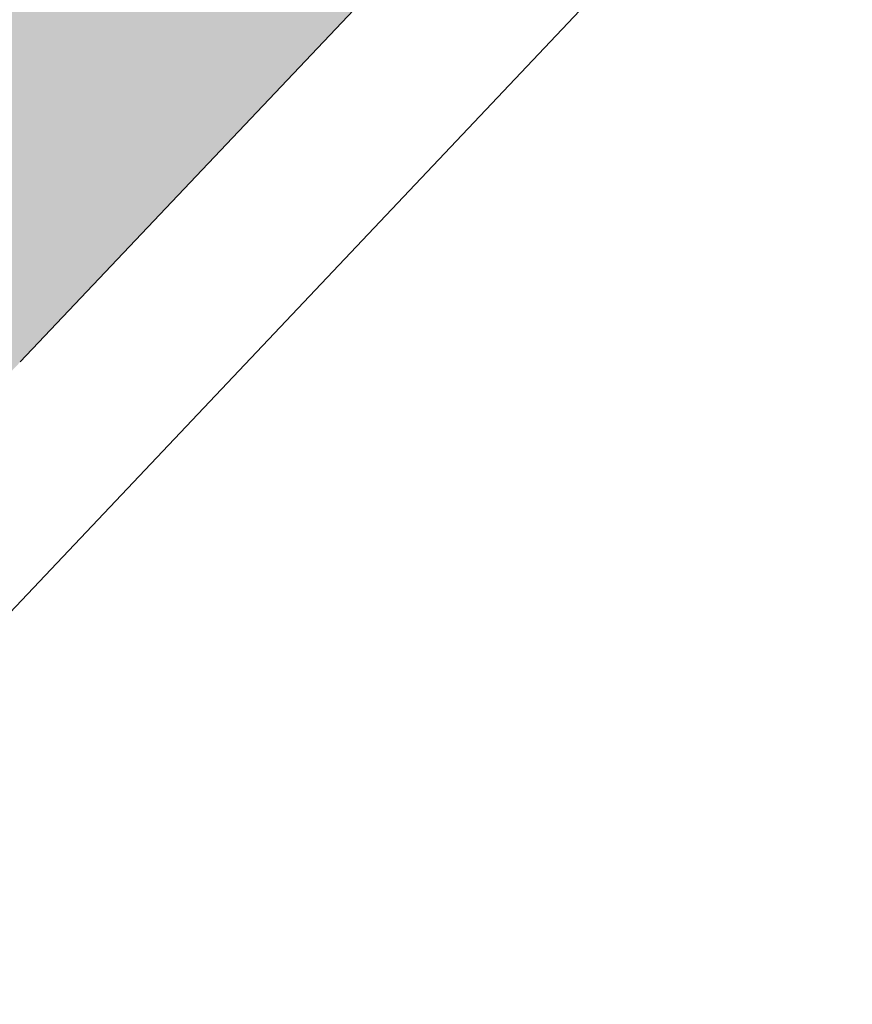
# Model space of a CAD drawing. Header units: metres. Extents: x 163543 to 168130, y 402678 to 405437.
# Tile 595 of 656: x 165495.396 to 165495.801, y 403912.196 to 403912.674. Entities that reach past the tile are written whole.
import ezdxf

# ---------------------------------------------------------------- set-up
doc = ezdxf.new("R2010")
doc.units = ezdxf.units.M
doc.linetypes.add('X-CA190022.004-UO-DWM_Snelfietsroute$0$VH-OPSLUITBAND_80X200', pattern=[14, 8, -2, 2, -2])
doc.layers.add('X-CA190022.004-UO-ARC_Arcering$0$N-WE-VH-VERHARDING_TEGEL-A-200 60MM TEGEL', color=252, linetype='Continuous', lineweight=18, transparency=0.5)
doc.layers.add('X-CA190022.004-UO-DWM_Snelfietsroute$0$N-WE-VH-KANTOPSLUITING_ACHTERKANTBAND-G', color=7, linetype='Continuous', lineweight=9)
doc.layers.add('X-CA190022.004-UO-DWM_Snelfietsroute$0$N-WE-VH-KANTOPSLUITING_OPSLUITBAND_80X200-G', color=150, linetype='X-CA190022.004-UO-DWM_Snelfietsroute$0$VH-OPSLUITBAND_80X200', lineweight=35)

msp = doc.modelspace()

# ---------------------------------------------------------------- hatches: boundary and pattern name
at = {"layer": 'X-CA190022.004-UO-ARC_Arcering$0$N-WE-VH-VERHARDING_TEGEL-A-200 60MM TEGEL', "ltscale": 0.5}
h = msp.add_hatch(color=256, dxfattribs=at)
h.dxf.hatch_style = 1
edge = h.paths.add_edge_path()
edge.add_arc((165515.64288, 403930.99042), 2, 48.56271, 136.57631, ccw=False)
edge.add_line((165516.96648, 403932.48978), (165524.01566, 403926.20457))
edge.add_line((165524.01566, 403926.20457), (165525.29967, 403927.67111))
edge.add_arc((165502.24428, 403901.53739), 34.85, 48.580986, 54.31414)
edge.add_line((165522.57371, 403929.84352), (165521.3285, 403930.73782))
edge.add_arc((165541.83293, 403959.28762), 35.15, 231.496912, 234.31414, ccw=False)
edge.add_arc((165541.83293, 403959.28762), 35.15, 228.679684, 231.496912, ccw=False)
edge.add_line((165518.62451, 403932.88891), (165517.86919, 403933.55343))
edge.add_line((165517.86919, 403933.55343), (165517.83611, 403933.51594))
edge.add_line((165517.83611, 403933.51594), (165517.09455, 403934.17191))
edge.add_arc((165515.24218, 403932.07221), 2.8, 48.58099, 138.74262)
edge.add_line((165513.13727, 403933.91865), (165512.80922, 403933.54469))
edge.add_line((165512.80922, 403933.54469), (165487.03761, 403906.29441))
edge.add_line((165487.03761, 403906.29441), (165486.55974, 403905.78264))
edge.add_line((165486.55974, 403905.78264), (165479.73495, 403898.47359))
edge.add_line((165479.73495, 403898.47359), (165478.38819, 403897.03127))
edge.add_line((165478.38819, 403897.03127), (165478.33022, 403896.96906))
edge.add_line((165478.33022, 403896.96906), (165479.64937, 403895.7444))
edge.add_line((165479.64937, 403895.7444), (165479.7045, 403895.80354))
edge.add_line((165479.7045, 403895.80354), (165481.05058, 403897.24513))
edge.add_line((165481.05058, 403897.24513), (165487.87537, 403904.55418))
edge.add_line((165487.87537, 403904.55418), (165488.3491, 403905.06152))
edge.add_line((165488.3491, 403905.06152), (165514.1903, 403932.3652))

# ---------------------------------------------------------------- linework, layer by layer
at = {"layer": 'X-CA190022.004-UO-DWM_Snelfietsroute$0$N-WE-VH-KANTOPSLUITING_ACHTERKANTBAND-G', "ltscale": 0.2, "flags": 128}
msp.add_lwpolyline([(165473.66701, 403887.29108), (165473.89001, 403887.70653), (165474.33842, 403888.50639), (165474.79677, 403889.28015), (165475.27329, 403890.04259), (165475.76769, 403890.79326), (165476.27968, 403891.53172), (165476.80895, 403892.25758), (165477.3552, 403892.97043), (165477.9181, 403893.66987), (165478.49734, 403894.35551), (165479.09422, 403895.02884), (165479.70794, 403895.68991), (165479.76302, 403895.74899), (165488.40739, 403905.00672), (165514.2484, 403932.31021, -0.404095), (165516.91353, 403932.42981), (165523.96299, 403926.14435)], format="xyb", dxfattribs=at)
at = {"layer": 'X-CA190022.004-UO-DWM_Snelfietsroute$0$N-WE-VH-KANTOPSLUITING_OPSLUITBAND_80X200-G', "ltscale": 0.2, "flags": 128}
msp.add_lwpolyline([(165470.47067, 403879.33443), (165470.48128, 403879.37256), (165470.7309, 403880.26462), (165470.99512, 403881.12899), (165471.27976, 403881.98658), (165471.58466, 403882.83691), (165471.90963, 403883.6795), (165472.25446, 403884.51387), (165472.61896, 403885.33956), (165473.00291, 403886.15611), (165473.41467, 403886.98026), (165473.5963, 403887.32849), (165473.81987, 403887.74502), (165474.26911, 403888.54634), (165474.72842, 403889.32174), (165475.20596, 403890.0858), (165475.70141, 403890.83805), (165476.21448, 403891.57809), (165476.74487, 403892.30549), (165477.29228, 403893.01985), (165477.85638, 403893.72077), (165478.43684, 403894.40786), (165479.03497, 403895.0826), (165479.64937, 403895.7444), (165479.7045, 403895.80354), (165488.3491, 403905.06152), (165514.1903, 403932.3652, -0.404095), (165516.96648, 403932.48978), (165524.01566, 403926.20457)], format="xyb", dxfattribs=at)

doc.saveas('drawing.dxf')
